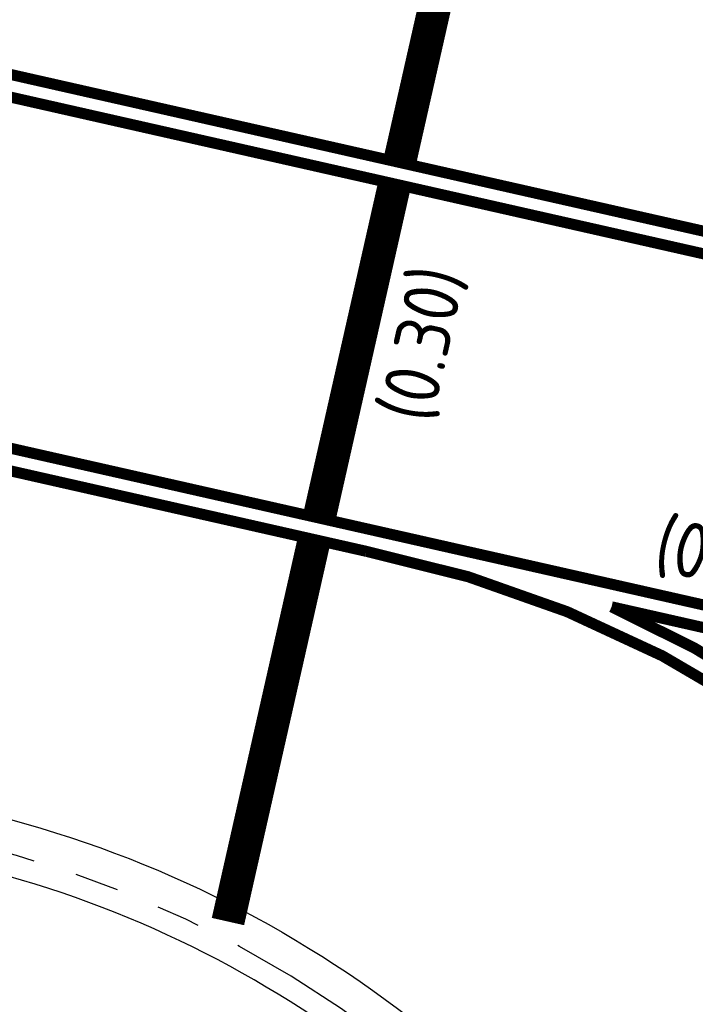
# Model space of a CAD drawing. Header units: metres. Extents: x 116958 to 118326, y 475500 to 477904.
# Tile 805 of 1001: x 117584.25 to 117590.37, y 476738.76 to 476747.67. Entities that reach past the tile are written whole.
import ezdxf

# ---------------------------------------------------------------- set-up
doc = ezdxf.new("R2010")
doc.units = ezdxf.units.M
doc.header["$LTSCALE"] = 0.2
doc.linetypes.add('VH-TROTTOIRBAND_180-200', pattern=[20, 10, -2, 2, -2, 2, -2])
for name, color, linetype in [('N-WE-VH-GOOT_TEGEL-300', 251, 'Continuous'), ('N-WE-VH-KANTOPSLUITING_ACHTERKANTBAND-G', 251, 'Continuous'), ('N-WE-VH-KANTOPSLUITING_TROTTOIRBAND_180 200-G', 251, 'VH-TROTTOIRBAND_180-200'), ('N-WE-VW-MARKERING_DWARS_STOPSTREEP_030-G', 1, 'Continuous'), ('N-WE-VW-MARKERING_LANGS_STREEP_GETROKKEN_010-G', 1, 'Continuous'), ('N-WE-VW-MARKERING_TEKST-G', 7, 'Continuous')]:
    doc.layers.add(name, color=color, linetype=linetype)
doc.styles.get("Standard").update_dxf_attribs({"font": 'isocp.shx'})

msp = doc.modelspace()

# ---------------------------------------------------------------- linework, layer by layer
at = {"layer": 'N-WE-VH-GOOT_TEGEL-300', "flags": 128}
msp.add_lwpolyline([(117583.6848, 476740.241), (117583.751, 476740.5336, -0.221427), (117590.6315, 476735.212, -0.171733), (117591.5665, 476728.4032), (117590.6874, 476724.5072), (117584.3265, 476710.0021), (117584.0517, 476710.1226)], format="xyb", dxfattribs=at)
at = {"layer": 'N-WE-VH-KANTOPSLUITING_ACHTERKANTBAND-G', "flags": 128}
msp.add_lwpolyline([(117582.6793, 476740.3257), (117569.6205, 476743.4013), (117555.6018, 476749.5279, 0.624933), (117554.4899, 476748.4799, 0.24113), (117556.9464, 476745.9736), (117577.7176, 476739.0398, -0.107437), (117579.9636, 476737.705), (117590.0083, 476735.3135, 0.211382), (117583.6407, 476740.0459)], format="xyb", dxfattribs=at)
at = {"layer": 'N-WE-VH-KANTOPSLUITING_TROTTOIRBAND_180 200-G', "flags": 128}
msp.add_lwpolyline([(117590.365, 476735.0744, 0.221427), (117583.6848, 476740.241, 0.221427)], format="xyb", dxfattribs=at)
at = {"layer": 'N-WE-VW-MARKERING_DWARS_STOPSTREEP_030-G', "const_width": 0.3, "flags": 128}
for points in [[(117587.687, 476746.3787), (117588.3948, 476749.5091)], [(117586.9592, 476743.1598), (117587.6429, 476746.1836)], [(117586.1333, 476739.5071), (117586.9151, 476742.9648)]]:
    msp.add_lwpolyline(points, dxfattribs=at)
at = {"layer": 'N-WE-VW-MARKERING_LANGS_STREEP_GETROKKEN_010-G', "const_width": 0.1, "flags": 128}
for points in [[(117577.7869, 476748.6172), (117594.4659, 476744.846)], [(117577.7428, 476748.4221), (117594.4217, 476744.6509)]]:
    msp.add_lwpolyline(points, dxfattribs=at)
for points in [[(117577.015, 476745.2032), (117585.9114, 476743.1917), (117587.386, 476742.8583, -0.192077), (117593.6135, 476738.8088), (117594.2257, 476741.5168), (117577.0591, 476745.3983)], [(117593.9866, 476741.3659), (117589.6071, 476742.3561, -0.12377), (117593.5148, 476739.2792), (117593.9866, 476741.3659)]]:
    msp.add_lwpolyline(points, format="xyb", dxfattribs=at)

# ---------------------------------------------------------------- texts
at = {"layer": 'N-WE-VW-MARKERING_TEKST-G'}
for s, rotation, p in [('(0.30)', 77.25952, (117587.9781, 476744.0007)), ('3x (0.10)', 167.57662, (117592.2352, 476742.705))]:
    msp.add_text(s, height=0.5, rotation=rotation, dxfattribs=at).set_placement(p)

doc.saveas('drawing.dxf')
